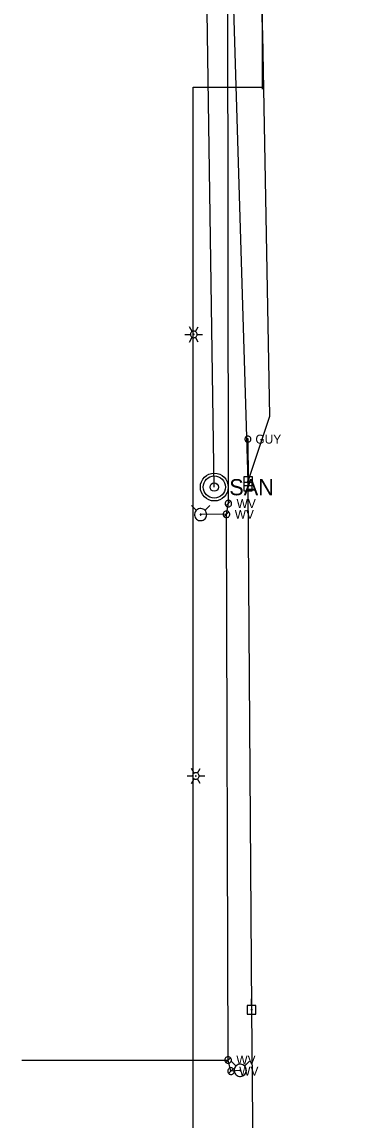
# Model space of a CAD drawing. Extents: x 600849 to 606371, y 330010 to 403088.
# Drawn here: x 601751.6 to 601901.4, y 397706 to 398180.2 of the extents above; entities that cross this region are included whole.
import ezdxf

# ---------------------------------------------------------------- set-up
doc = ezdxf.new("R2010")
doc.units = 0
for name, color, linetype in [('E_LTG', 7, 'Continuous'), ('E_UTL_EGuyWire', 7, 'Continuous'), ('E_UTL_EPowerPole', 7, 'Continuous'), ('E_UTL_G_UG', 7, 'Continuous'), ('E_UTL_Overhead', 7, 'Continuous'), ('E_UTL_SAN', 7, 'Continuous'), ('E_UTL_SAN_UG', 7, 'Continuous'), ('E_UTL_T_UG', 7, 'Continuous'), ('E_UTL_W', 7, 'Continuous'), ('E_UTL_W_UG', 7, 'Continuous'), ('E_UTL_WHydrant', 7, 'Continuous')]:
    doc.layers.add(name, color=color, linetype=linetype)

msp = doc.modelspace()

# ---------------------------------------------------------------- linework, layer by layer
at = {"layer": 'E_LTG'}
for points in [[(601825.02, 398046.49), (601823.83, 398048.55)], [(601826.45, 398046.49), (601827.64, 398048.55)], [(601821.93, 398045.25), (601824.31, 398045.25)], [(601823.83, 398041.95), (601825.02, 398044.01)], [(601827.17, 398045.25), (601827.14, 398045.52), (601827.07, 398045.78), (601826.94, 398046.02), (601826.77, 398046.24), (601826.57, 398046.41), (601826.33, 398046.55), (601826.08, 398046.64), (601825.81, 398046.68), (601825.54, 398046.66), (601825.27, 398046.6), (601825.02, 398046.49), (601824.8, 398046.33), (601824.62, 398046.13), (601824.47, 398045.9), (601824.37, 398045.65), (601824.32, 398045.38), (601824.32, 398045.11), (601824.37, 398044.85), (601824.47, 398044.59), (601824.62, 398044.37), (601824.8, 398044.17), (601825.02, 398044.01), (601825.27, 398043.9), (601825.54, 398043.83), (601825.81, 398043.82), (601826.08, 398043.86), (601826.33, 398043.95), (601826.57, 398044.08), (601826.77, 398044.26), (601826.94, 398044.48), (601827.07, 398044.72), (601827.14, 398044.98), (601827.17, 398045.25)], [(601827.17, 398045.25), (601827.14, 398045.52), (601827.07, 398045.78), (601826.94, 398046.02), (601826.77, 398046.24), (601826.57, 398046.41), (601826.33, 398046.55), (601826.08, 398046.64), (601825.81, 398046.68), (601825.54, 398046.66), (601825.27, 398046.6), (601825.02, 398046.49), (601824.8, 398046.33), (601824.62, 398046.13), (601824.47, 398045.9), (601824.37, 398045.65), (601824.32, 398045.38), (601824.32, 398045.11), (601824.37, 398044.85), (601824.47, 398044.59), (601824.62, 398044.37), (601824.8, 398044.17), (601825.02, 398044.01), (601825.27, 398043.9), (601825.54, 398043.83), (601825.81, 398043.82), (601826.08, 398043.86), (601826.33, 398043.95), (601826.57, 398044.08), (601826.77, 398044.26), (601826.94, 398044.48), (601827.07, 398044.72), (601827.14, 398044.98), (601827.17, 398045.25)], [(601827.17, 398045.25), (601827.14, 398045.52), (601827.07, 398045.78), (601826.94, 398046.02), (601826.77, 398046.24), (601826.57, 398046.41), (601826.33, 398046.55), (601826.08, 398046.64), (601825.81, 398046.68), (601825.54, 398046.66), (601825.27, 398046.6), (601825.02, 398046.49), (601824.8, 398046.33), (601824.62, 398046.13), (601824.47, 398045.9), (601824.37, 398045.65), (601824.32, 398045.38), (601824.32, 398045.11), (601824.37, 398044.85), (601824.47, 398044.59), (601824.62, 398044.37), (601824.8, 398044.17), (601825.02, 398044.01), (601825.27, 398043.9), (601825.54, 398043.83), (601825.81, 398043.82), (601826.08, 398043.86), (601826.33, 398043.95), (601826.57, 398044.08), (601826.77, 398044.26), (601826.94, 398044.48), (601827.07, 398044.72), (601827.14, 398044.98), (601827.17, 398045.25)], [(601825.86, 398045.25), (601825.86, 398045.27), (601825.85, 398045.29), (601825.84, 398045.31), (601825.83, 398045.33), (601825.81, 398045.35), (601825.79, 398045.36), (601825.77, 398045.36), (601825.75, 398045.37), (601825.72, 398045.37), (601825.7, 398045.36), (601825.68, 398045.35), (601825.66, 398045.34), (601825.65, 398045.32), (601825.63, 398045.3), (601825.63, 398045.28), (601825.62, 398045.26), (601825.62, 398045.24), (601825.63, 398045.22), (601825.63, 398045.19), (601825.65, 398045.18), (601825.66, 398045.16), (601825.68, 398045.15), (601825.7, 398045.14), (601825.72, 398045.13), (601825.75, 398045.13), (601825.77, 398045.13), (601825.79, 398045.14), (601825.81, 398045.15), (601825.83, 398045.17), (601825.84, 398045.18), (601825.85, 398045.2), (601825.86, 398045.23), (601825.86, 398045.25)], [(601827.64, 398041.95), (601826.45, 398044.01)], [(601827.17, 398045.25), (601829.55, 398045.25)], [(601822.83, 397854.56), (601825.21, 397854.56)], [(601825.93, 397855.8), (601824.74, 397857.86)], [(601828.07, 397854.56), (601828.05, 397854.83), (601827.97, 397855.1), (601827.84, 397855.34), (601827.68, 397855.55), (601827.47, 397855.73), (601827.24, 397855.86), (601826.98, 397855.95), (601826.71, 397855.99), (601826.44, 397855.98), (601826.17, 397855.91), (601825.93, 397855.8), (601825.71, 397855.64), (601825.52, 397855.45), (601825.37, 397855.22), (601825.27, 397854.97), (601825.22, 397854.7), (601825.22, 397854.43), (601825.27, 397854.16), (601825.37, 397853.91), (601825.52, 397853.68), (601825.71, 397853.48), (601825.93, 397853.33), (601826.17, 397853.21), (601826.44, 397853.15), (601826.71, 397853.14), (601826.98, 397853.18), (601827.24, 397853.26), (601827.47, 397853.4), (601827.68, 397853.58), (601827.84, 397853.79), (601827.97, 397854.03), (601828.05, 397854.29), (601828.07, 397854.56)], [(601828.07, 397854.56), (601828.05, 397854.83), (601827.97, 397855.1), (601827.84, 397855.34), (601827.68, 397855.55), (601827.47, 397855.73), (601827.24, 397855.86), (601826.98, 397855.95), (601826.71, 397855.99), (601826.44, 397855.98), (601826.17, 397855.91), (601825.93, 397855.8), (601825.71, 397855.64), (601825.52, 397855.45), (601825.37, 397855.22), (601825.27, 397854.97), (601825.22, 397854.7), (601825.22, 397854.43), (601825.27, 397854.16), (601825.37, 397853.91), (601825.52, 397853.68), (601825.71, 397853.48), (601825.93, 397853.33), (601826.17, 397853.21), (601826.44, 397853.15), (601826.71, 397853.14), (601826.98, 397853.18), (601827.24, 397853.26), (601827.47, 397853.4), (601827.68, 397853.58), (601827.84, 397853.79), (601827.97, 397854.03), (601828.05, 397854.29), (601828.07, 397854.56)], [(601828.07, 397854.56), (601828.05, 397854.83), (601827.97, 397855.1), (601827.84, 397855.34), (601827.68, 397855.55), (601827.47, 397855.73), (601827.24, 397855.86), (601826.98, 397855.95), (601826.71, 397855.99), (601826.44, 397855.98), (601826.17, 397855.91), (601825.93, 397855.8), (601825.71, 397855.64), (601825.52, 397855.45), (601825.37, 397855.22), (601825.27, 397854.97), (601825.22, 397854.7), (601825.22, 397854.43), (601825.27, 397854.16), (601825.37, 397853.91), (601825.52, 397853.68), (601825.71, 397853.48), (601825.93, 397853.33), (601826.17, 397853.21), (601826.44, 397853.15), (601826.71, 397853.14), (601826.98, 397853.18), (601827.24, 397853.26), (601827.47, 397853.4), (601827.68, 397853.58), (601827.84, 397853.79), (601827.97, 397854.03), (601828.05, 397854.29), (601828.07, 397854.56)], [(601826.76, 397854.56), (601826.76, 397854.59), (601826.75, 397854.61), (601826.74, 397854.63), (601826.73, 397854.65), (601826.71, 397854.66), (601826.69, 397854.67), (601826.67, 397854.68), (601826.65, 397854.68), (601826.63, 397854.68), (601826.6, 397854.68), (601826.58, 397854.67), (601826.56, 397854.65), (601826.55, 397854.64), (601826.54, 397854.62), (601826.53, 397854.6), (601826.52, 397854.58), (601826.52, 397854.55), (601826.53, 397854.53), (601826.54, 397854.51), (601826.55, 397854.49), (601826.56, 397854.47), (601826.58, 397854.46), (601826.6, 397854.45), (601826.63, 397854.45), (601826.65, 397854.45), (601826.67, 397854.45), (601826.69, 397854.46), (601826.71, 397854.47), (601826.73, 397854.48), (601826.74, 397854.5), (601826.75, 397854.52), (601826.76, 397854.54), (601826.76, 397854.56)], [(601827.36, 397855.8), (601828.55, 397857.86)], [(601828.07, 397854.56), (601830.45, 397854.56)], [(601824.74, 397851.26), (601825.93, 397853.33)], [(601828.55, 397851.26), (601827.36, 397853.33)]]:
    msp.add_lwpolyline(points, dxfattribs=at)
at = {"layer": 'E_UTL_EGuyWire'}
msp.add_line((601849.11, 398000), (601849.2, 397981.91), dxfattribs=at)
for points in [[(601850.4, 398000), (601850.37, 398000.25), (601850.3, 398000.48), (601850.19, 398000.7), (601850.04, 398000.89), (601849.86, 398001.05), (601849.65, 398001.17), (601849.42, 398001.25), (601849.17, 398001.29), (601848.93, 398001.28), (601848.69, 398001.22), (601848.47, 398001.12), (601848.27, 398000.97), (601848.1, 398000.8), (601847.97, 398000.59), (601847.88, 398000.37), (601847.84, 398000.13), (601847.84, 397999.88), (601847.88, 397999.64), (601847.97, 397999.42), (601848.1, 397999.21), (601848.27, 397999.04), (601848.47, 397998.89), (601848.69, 397998.79), (601848.93, 397998.73), (601849.17, 397998.72), (601849.42, 397998.76), (601849.65, 397998.84), (601849.86, 397998.96), (601850.04, 397999.12), (601850.19, 397999.31), (601850.3, 397999.53), (601850.37, 397999.76), (601850.4, 398000)], [(601849.27, 398000), (601849.27, 398000.04), (601849.26, 398000.06), (601849.25, 398000.09), (601849.23, 398000.12), (601849.21, 398000.14), (601849.18, 398000.15), (601849.15, 398000.16), (601849.12, 398000.17), (601849.09, 398000.16), (601849.06, 398000.16), (601849.03, 398000.14), (601849.01, 398000.13), (601848.99, 398000.1), (601848.97, 398000.08), (601848.96, 398000.05), (601848.95, 398000.02), (601848.95, 397999.99), (601848.96, 397999.96), (601848.97, 397999.93), (601848.99, 397999.91), (601849.01, 397999.88), (601849.03, 397999.87), (601849.06, 397999.85), (601849.09, 397999.85), (601849.12, 397999.84), (601849.15, 397999.85), (601849.18, 397999.86), (601849.21, 397999.87), (601849.23, 397999.89), (601849.25, 397999.92), (601849.26, 397999.95), (601849.27, 397999.97), (601849.27, 398000)]]:
    msp.add_lwpolyline(points, dxfattribs=at)
at = {"layer": 'E_UTL_EPowerPole'}
for points in [[(601849.17, 397983.75), (601849.17, 397986.66)], [(601851.01, 397983.75), (601847.33, 397983.75)], [(601847.33, 397983.75), (601847.33, 397980.06)], [(601849.44, 397981.91), (601849.44, 397981.96), (601849.42, 397982), (601849.4, 397982.04), (601849.37, 397982.08), (601849.34, 397982.11), (601849.3, 397982.13), (601849.26, 397982.14), (601849.21, 397982.15), (601849.17, 397982.15), (601849.12, 397982.14), (601849.08, 397982.12), (601849.05, 397982.09), (601849.01, 397982.06), (601848.99, 397982.02), (601848.97, 397981.98), (601848.96, 397981.93), (601848.96, 397981.89), (601848.97, 397981.84), (601848.99, 397981.8), (601849.01, 397981.76), (601849.05, 397981.73), (601849.08, 397981.71), (601849.12, 397981.69), (601849.17, 397981.68), (601849.21, 397981.67), (601849.26, 397981.68), (601849.3, 397981.69), (601849.34, 397981.72), (601849.37, 397981.75), (601849.4, 397981.78), (601849.42, 397981.82), (601849.44, 397981.87), (601849.44, 397981.91)], [(601849.14, 397981.32), (601849.14, 397984.23)], [(601851.01, 397980.06), (601851.01, 397983.75)], [(601850.98, 397981.32), (601847.29, 397981.32)], [(601847.29, 397981.32), (601847.29, 397977.63)], [(601847.29, 397977.63), (601850.98, 397977.63)], [(601847.33, 397980.06), (601851.01, 397980.06)], [(601849.41, 397979.48), (601849.4, 397979.53), (601849.39, 397979.57), (601849.37, 397979.61), (601849.34, 397979.64), (601849.31, 397979.67), (601849.27, 397979.7), (601849.23, 397979.71), (601849.18, 397979.72), (601849.14, 397979.72), (601849.09, 397979.71), (601849.05, 397979.69), (601849.01, 397979.66), (601848.98, 397979.63), (601848.96, 397979.59), (601848.94, 397979.55), (601848.93, 397979.5), (601848.93, 397979.46), (601848.94, 397979.41), (601848.96, 397979.37), (601848.98, 397979.33), (601849.01, 397979.3), (601849.05, 397979.27), (601849.09, 397979.25), (601849.14, 397979.24), (601849.18, 397979.24), (601849.23, 397979.25), (601849.27, 397979.26), (601849.31, 397979.29), (601849.34, 397979.32), (601849.37, 397979.35), (601849.39, 397979.39), (601849.4, 397979.43), (601849.41, 397979.48)], [(601850.98, 397977.63), (601850.98, 397981.32)], [(601852.54, 397755.45), (601848.85, 397755.45)], [(601848.85, 397755.45), (601848.85, 397751.76)], [(601850.7, 397755.45), (601850.7, 397758.36)], [(601852.54, 397751.76), (601852.54, 397755.45)], [(601848.85, 397751.76), (601852.54, 397751.76)], [(601850.97, 397753.61), (601850.96, 397753.66), (601850.95, 397753.7), (601850.93, 397753.74), (601850.9, 397753.78), (601850.87, 397753.81), (601850.83, 397753.83), (601850.78, 397753.84), (601850.74, 397753.85), (601850.69, 397753.85), (601850.65, 397753.84), (601850.61, 397753.82), (601850.57, 397753.79), (601850.54, 397753.76), (601850.52, 397753.72), (601850.5, 397753.68), (601850.49, 397753.63), (601850.49, 397753.59), (601850.5, 397753.54), (601850.52, 397753.5), (601850.54, 397753.46), (601850.57, 397753.43), (601850.61, 397753.4), (601850.65, 397753.39), (601850.69, 397753.38), (601850.74, 397753.37), (601850.78, 397753.38), (601850.83, 397753.39), (601850.87, 397753.42), (601850.9, 397753.45), (601850.93, 397753.48), (601850.95, 397753.52), (601850.96, 397753.57), (601850.97, 397753.61)]]:
    msp.add_lwpolyline(points, dxfattribs=at)
at = {"layer": 'E_UTL_G_UG'}
for points in [[(601855.36, 398151.16), (601855.19, 398226.11)], [(601877.35, 395803.34), (601825.46, 397658.26), (601825.46, 398152.02), (601855.36, 398152.02)]]:
    msp.add_lwpolyline(points, dxfattribs=at)
at = {"layer": 'E_UTL_Overhead'}
for points in [[(601849.2, 397981.91), (601842.51, 398204.94)], [(601873.45, 395541.11), (601872.92, 395548.45), (601869.85, 395771.21), (601877.74, 395937.41), (601867.82, 395951.5), (601865.66, 396127.14), (601865.98, 396129.11), (601864.74, 396314.2), (601864.76, 396316.79), (601862.44, 396518.8), (601862.19, 396521.84), (601860.51, 396728.02), (601861.34, 396729.86), (601859.22, 396911.88), (601858.66, 396913.79), (601856.15, 397130.65), (601856.42, 397132.48), (601854.51, 397311.22), (601852.62, 397313.62), (601852.63, 397544.04), (601852.67, 397546.79), (601850.73, 397753.61), (601849.17, 397979.48), (601849.2, 397981.91)]]:
    msp.add_lwpolyline(points, dxfattribs=at)
at = {"layer": 'E_UTL_SAN'}
for radius in [6, 4.8, 1.8]:
    msp.add_circle((601834.58, 397979.31), radius, dxfattribs=at)
at = {"layer": 'E_UTL_SAN_UG'}
msp.add_lwpolyline([(601834.58, 397979.3), (601827.27, 398477.97), (601824.22, 398555.37), (601823.94, 398602.6), (601823.36, 398635.14), (601822.76, 398683.08), (601820.93, 398724.67), (601817.01, 398811.67), (601816.14, 398892.72), (601815.6, 398929.5), (601815.23, 398967.73), (601816.12, 399020.67), (601816.07, 399067.52), (601809, 399163.56), (601809.63, 399289.25), (601808.51, 399354.86), (601805.68, 399399.45), (601802.75, 399484.94), (601799.12, 399562.02), (601798.13, 399736.67), (601901.37, 399736.39)], dxfattribs=at)
at = {"layer": 'E_UTL_T_UG'}
for points in [[(601855.58, 398174.69), (601855.01, 398188.83), (601851.77, 398201.54), (601846.66, 398206.83)], [(601849.2, 397981.91), (601858.62, 398009.93), (601855.58, 398174.69)]]:
    msp.add_lwpolyline(points, dxfattribs=at)
at = {"layer": 'E_UTL_W'}
for points in [[(601842.07, 397972.18), (601842.04, 397972.45), (601841.97, 397972.71), (601841.84, 397972.95), (601841.68, 397973.16), (601841.47, 397973.34), (601841.24, 397973.48), (601840.98, 397973.57), (601840.71, 397973.6), (601840.44, 397973.59), (601840.18, 397973.53), (601839.93, 397973.42), (601839.71, 397973.26), (601839.52, 397973.06), (601839.38, 397972.83), (601839.28, 397972.58), (601839.22, 397972.32), (601839.22, 397972.04), (601839.28, 397971.78), (601839.38, 397971.53), (601839.52, 397971.3), (601839.71, 397971.1), (601839.93, 397970.95), (601840.18, 397970.83), (601840.44, 397970.77), (601840.71, 397970.76), (601840.98, 397970.79), (601841.24, 397970.88), (601841.47, 397971.02), (601841.68, 397971.2), (601841.84, 397971.41), (601841.97, 397971.65), (601842.04, 397971.91), (601842.07, 397972.18)], [(601839.64, 397971.17), (601841.65, 397973.19)], [(601841.27, 397967.55), (601841.25, 397967.82), (601841.17, 397968.08), (601841.05, 397968.33), (601840.88, 397968.54), (601840.68, 397968.72), (601840.44, 397968.85), (601840.18, 397968.94), (601839.92, 397968.98), (601839.65, 397968.97), (601839.38, 397968.9), (601839.14, 397968.79), (601838.91, 397968.63), (601838.73, 397968.44), (601838.58, 397968.21), (601838.48, 397967.96), (601838.43, 397967.69), (601838.43, 397967.42), (601838.48, 397967.15), (601838.58, 397966.9), (601838.73, 397966.67), (601838.91, 397966.48), (601839.14, 397966.32), (601839.38, 397966.21), (601839.65, 397966.14), (601839.92, 397966.13), (601840.18, 397966.17), (601840.44, 397966.26), (601840.68, 397966.39), (601840.88, 397966.57), (601841.05, 397966.78), (601841.17, 397967.02), (601841.25, 397967.28), (601841.27, 397967.55)], [(601838.84, 397966.55), (601840.86, 397968.56)], [(601841.97, 397731.9), (601841.95, 397732.17), (601841.87, 397732.43), (601841.75, 397732.67), (601841.58, 397732.89), (601841.37, 397733.07), (601841.14, 397733.2), (601840.88, 397733.29), (601840.61, 397733.33), (601840.34, 397733.32), (601840.08, 397733.25), (601839.83, 397733.14), (601839.61, 397732.98), (601839.43, 397732.79), (601839.28, 397732.56), (601839.18, 397732.31), (601839.13, 397732.04), (601839.13, 397731.77), (601839.18, 397731.5), (601839.28, 397731.25), (601839.43, 397731.02), (601839.61, 397730.83), (601839.83, 397730.67), (601840.08, 397730.56), (601840.34, 397730.49), (601840.61, 397730.48), (601840.88, 397730.52), (601841.14, 397730.61), (601841.37, 397730.74), (601841.58, 397730.92), (601841.75, 397731.13), (601841.87, 397731.37), (601841.95, 397731.63), (601841.97, 397731.9)], [(601839.54, 397730.9), (601841.55, 397732.91)], [(601843.22, 397727.09), (601843.19, 397727.36), (601843.11, 397727.62), (601842.99, 397727.86), (601842.82, 397728.08), (601842.62, 397728.25), (601842.38, 397728.39), (601842.13, 397728.48), (601841.86, 397728.52), (601841.59, 397728.5), (601841.32, 397728.44), (601841.08, 397728.33), (601840.86, 397728.17), (601840.67, 397727.97), (601840.52, 397727.75), (601840.42, 397727.49), (601840.37, 397727.23), (601840.37, 397726.96), (601840.42, 397726.69), (601840.52, 397726.44), (601840.67, 397726.21), (601840.86, 397726.02), (601841.08, 397725.86), (601841.32, 397725.75), (601841.59, 397725.68), (601841.86, 397725.67), (601842.13, 397725.71), (601842.38, 397725.8), (601842.62, 397725.93), (601842.82, 397726.11), (601842.99, 397726.32), (601843.11, 397726.56), (601843.19, 397726.82), (601843.22, 397727.09)], [(601840.78, 397726.08), (601842.8, 397728.1)]]:
    msp.add_lwpolyline(points, dxfattribs=at)
at = {"layer": 'E_UTL_W_UG'}
for points in [[(601751.6, 397731.9), (601840.55, 397731.9), (601839.85, 397967.55), (601840.68, 397972.31), (601840.45, 398196.71)], [(601839.85, 397967.55), (601828.7, 397967.43)], [(601845.82, 397727.45), (601841.79, 397727.09), (601840.55, 397731.9)]]:
    msp.add_lwpolyline(points, dxfattribs=at)
at = {"layer": 'E_UTL_WHydrant'}
for points in [[(601826.87, 397969.26), (601824.73, 397971.41)], [(601831.32, 397967.43), (601831.28, 397967.92), (601831.14, 397968.4), (601830.91, 397968.85), (601830.6, 397969.24), (601830.22, 397969.56), (601829.79, 397969.81), (601829.32, 397969.98), (601828.83, 397970.05), (601828.33, 397970.02), (601827.84, 397969.91), (601827.39, 397969.7), (601826.98, 397969.41), (601826.64, 397969.05), (601826.37, 397968.63), (601826.19, 397968.17), (601826.09, 397967.68), (601826.09, 397967.18), (601826.19, 397966.69), (601826.37, 397966.23), (601826.64, 397965.81), (601826.98, 397965.45), (601827.39, 397965.16), (601827.84, 397964.95), (601828.33, 397964.83), (601828.83, 397964.81), (601829.32, 397964.88), (601829.79, 397965.04), (601830.22, 397965.29), (601830.6, 397965.62), (601830.91, 397966.01), (601831.14, 397966.45), (601831.28, 397966.93), (601831.32, 397967.43)], [(601830.54, 397969.26), (601832.68, 397971.41)], [(601828.9, 397967.43), (601828.9, 397967.47), (601828.89, 397967.5), (601828.87, 397967.54), (601828.85, 397967.57), (601828.82, 397967.59), (601828.79, 397967.61), (601828.75, 397967.62), (601828.71, 397967.63), (601828.67, 397967.63), (601828.64, 397967.62), (601828.6, 397967.6), (601828.57, 397967.58), (601828.54, 397967.55), (601828.52, 397967.52), (601828.51, 397967.48), (601828.5, 397967.45), (601828.5, 397967.41), (601828.51, 397967.37), (601828.52, 397967.34), (601828.54, 397967.3), (601828.57, 397967.28), (601828.6, 397967.25), (601828.64, 397967.24), (601828.67, 397967.23), (601828.71, 397967.23), (601828.75, 397967.23), (601828.79, 397967.25), (601828.82, 397967.26), (601828.85, 397967.29), (601828.87, 397967.32), (601828.89, 397967.35), (601828.9, 397967.39), (601828.9, 397967.43)], [(601843.98, 397729.29), (601841.84, 397731.43)], [(601847.65, 397729.29), (601849.8, 397731.43)], [(601848.44, 397727.45), (601848.39, 397727.95), (601848.25, 397728.43), (601848.02, 397728.87), (601847.72, 397729.26), (601847.34, 397729.59), (601846.91, 397729.84), (601846.44, 397730), (601845.94, 397730.07), (601845.44, 397730.05), (601844.96, 397729.93), (601844.51, 397729.72), (601844.1, 397729.43), (601843.76, 397729.07), (601843.49, 397728.65), (601843.3, 397728.19), (601843.21, 397727.7), (601843.21, 397727.2), (601843.3, 397726.71), (601843.49, 397726.25), (601843.76, 397725.83), (601844.1, 397725.47), (601844.51, 397725.18), (601844.96, 397724.97), (601845.44, 397724.86), (601845.94, 397724.83), (601846.44, 397724.9), (601846.91, 397725.07), (601847.34, 397725.32), (601847.72, 397725.64), (601848.02, 397726.03), (601848.25, 397726.48), (601848.39, 397726.96), (601848.44, 397727.45)], [(601846.02, 397727.45), (601846.02, 397727.49), (601846, 397727.53), (601845.99, 397727.56), (601845.96, 397727.59), (601845.93, 397727.62), (601845.9, 397727.64), (601845.87, 397727.65), (601845.83, 397727.65), (601845.79, 397727.65), (601845.75, 397727.64), (601845.72, 397727.63), (601845.69, 397727.6), (601845.66, 397727.58), (601845.64, 397727.54), (601845.63, 397727.51), (601845.62, 397727.47), (601845.62, 397727.43), (601845.63, 397727.4), (601845.64, 397727.36), (601845.66, 397727.33), (601845.69, 397727.3), (601845.72, 397727.28), (601845.75, 397727.26), (601845.79, 397727.25), (601845.83, 397727.25), (601845.87, 397727.26), (601845.9, 397727.27), (601845.93, 397727.29), (601845.96, 397727.31), (601845.99, 397727.34), (601846, 397727.38), (601846.02, 397727.41), (601846.02, 397727.45)]]:
    msp.add_lwpolyline(points, dxfattribs=at)

# ---------------------------------------------------------------- texts
at = {"layer": 'E_UTL_EGuyWire'}
msp.add_text('GUY', height=3.85, dxfattribs=at).set_placement((601852.32, 397998.08))
at = {"layer": 'E_UTL_SAN'}
msp.add_text('SAN', height=6.998, dxfattribs=at).set_placement((601841.06, 397975.77))
at = {"layer": 'E_UTL_W'}
for p in [(601844.21, 397970.26), (601843.41, 397965.63), (601844.11, 397729.98), (601845.35, 397725.17)]:
    msp.add_text('WV', height=3.85, dxfattribs=at).set_placement(p)

doc.saveas('drawing.dxf')
